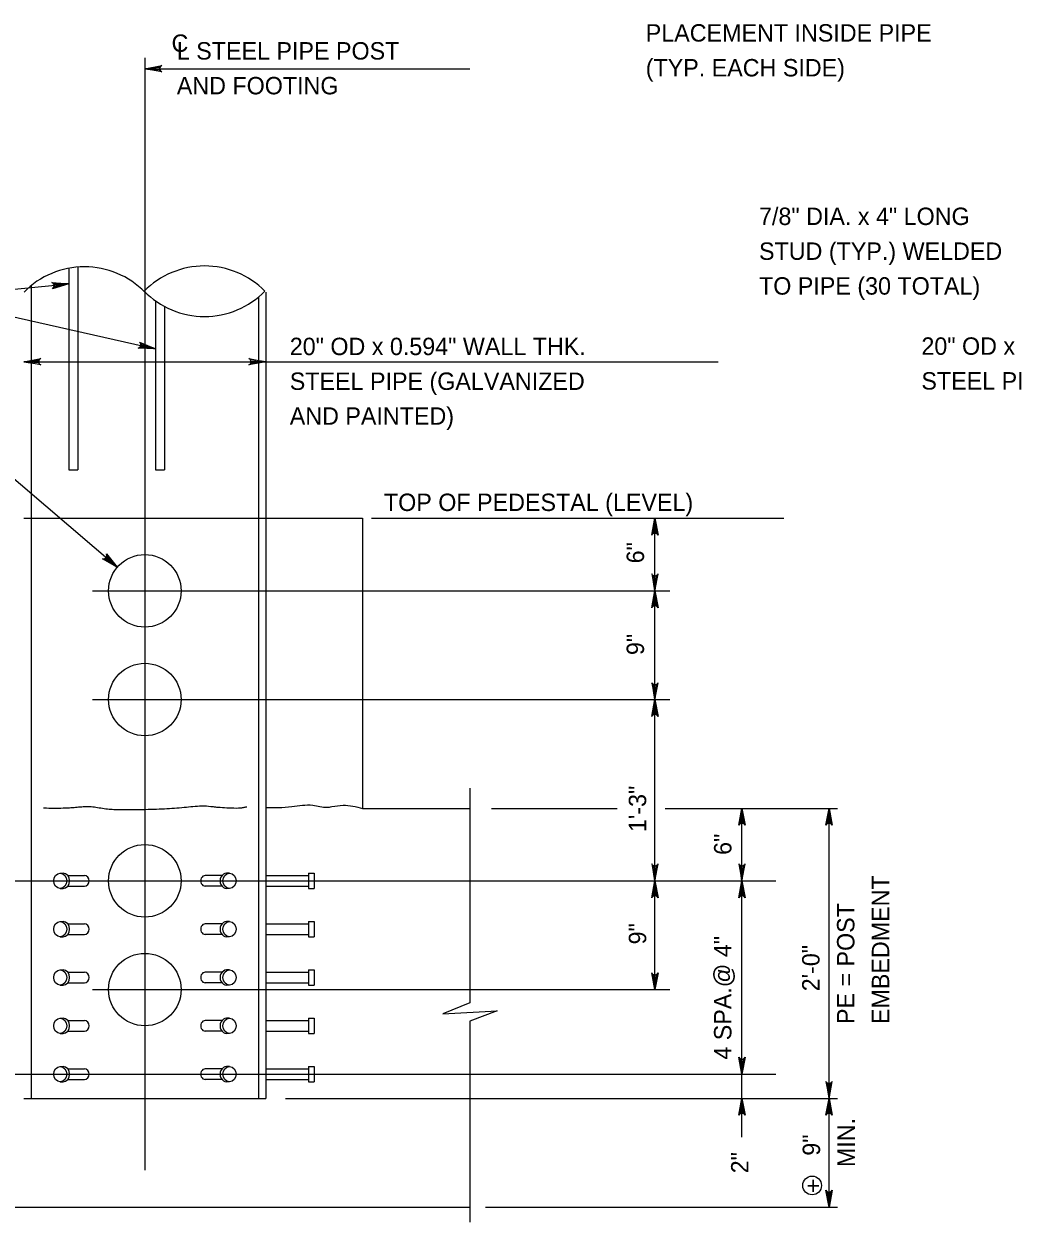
# Model space of a CAD drawing. Extents: x 3475 to 6558, y -3780 to 1166.
# Drawn here: x 5033.3 to 5207.8, y -2741.6 to -2530.1 of the extents above; entities that cross this region are included whole.
import ezdxf

# ---------------------------------------------------------------- set-up
doc = ezdxf.new("R2010")
doc.units = 0
doc.layers.add('1', color=7, linetype='Continuous')

msp = doc.modelspace()

# ---------------------------------------------------------------- linework, layer by layer
at = {"layer": '1'}
for p, q in [((5054.66, -2536.12), (5054.66, -2732.49)), ((5054.66, -2538.02), (5112.03, -2538.02)), ((5041.25, -2573.24), (5041.25, -2608.86)), ((5042.85, -2573.03), (5042.85, -2608.86)), ((5016.45, -2578.46), (5041.25, -2576)), ((5034.6, -2576.3), (5034.6, -2719.79)), ((5076, -2577.45), (5076, -2719.79)), ((5016.45, -2578.46), (5056.51, -2587.47)), ((5056.51, -2578.99), (5056.51, -2608.86)), ((5058.11, -2579.98), (5058.11, -2608.86)), ((5074.73, -2578.33), (5074.73, -2719.79)), ((5033.33, -2589.76), (5155.84, -2589.76)), ((5049.8, -2626.04), (5027.77, -2607.24)), ((5041.25, -2608.86), (5042.85, -2608.86)), ((5056.51, -2608.86), (5058.11, -2608.86)), ((5033.33, -2617.39), (5076, -2617.39)), ((5076, -2617.39), (5093.07, -2617.39)), ((5093.07, -2617.39), (5093.07, -2668.59)), ((5094.67, -2617.39), (5167.43, -2617.39)), ((5144.66, -2700.59), (5144.66, -2617.39)), ((5045.43, -2630.19), (5147.28, -2630.19)), ((5045.43, -2649.39), (5147.28, -2649.39)), ((5112.02, -2665.05), (5112.02, -2702.94)), ((5093.07, -2668.59), (5112.02, -2668.59)), ((5115.83, -2668.59), (5137.99, -2668.59)), ((5146.44, -2668.59), (5176.86, -2668.59)), ((5160.02, -2726.62), (5160.02, -2668.59)), ((5175.38, -2738.99), (5175.38, -2668.59)), ((5021.89, -2681.39), (5166, -2681.39)), ((5039.73, -2680.06), (5040.24, -2680.06)), ((5041.07, -2680.46), (5044, -2680.46)), ((5068.26, -2680.46), (5065.33, -2680.46)), ((5069.6, -2680.06), (5069.09, -2680.06)), ((5076, -2680.46), (5083.51, -2680.46)), ((5083.51, -2680.06), (5083.51, -2682.72)), ((5083.51, -2680.06), (5084.53, -2680.06)), ((5084.53, -2680.06), (5084.53, -2682.72)), ((5039.73, -2682.72), (5040.24, -2682.72)), ((5041.07, -2682.32), (5044, -2682.32)), ((5068.26, -2682.32), (5065.33, -2682.32)), ((5069.6, -2682.72), (5069.09, -2682.72)), ((5076, -2682.32), (5083.51, -2682.32)), ((5083.51, -2682.72), (5084.53, -2682.72)), ((5039.73, -2688.59), (5040.24, -2688.59)), ((5041.07, -2688.99), (5044, -2688.99)), ((5068.26, -2688.99), (5065.33, -2688.99)), ((5069.6, -2688.59), (5069.09, -2688.59)), ((5076, -2688.99), (5083.51, -2688.99)), ((5083.51, -2688.59), (5083.51, -2691.26)), ((5083.51, -2688.59), (5084.53, -2688.59)), ((5084.53, -2688.59), (5084.53, -2691.26)), ((5039.73, -2691.26), (5040.24, -2691.26)), ((5041.07, -2690.86), (5044, -2690.86)), ((5068.26, -2690.86), (5065.33, -2690.86)), ((5069.6, -2691.26), (5069.09, -2691.26)), ((5076, -2690.86), (5083.51, -2690.86)), ((5083.51, -2691.26), (5084.53, -2691.26)), ((5039.73, -2697.12), (5040.24, -2697.12)), ((5041.07, -2697.52), (5044, -2697.52)), ((5068.26, -2697.52), (5065.33, -2697.52)), ((5069.6, -2697.12), (5069.09, -2697.12)), ((5076, -2697.52), (5083.51, -2697.52)), ((5083.51, -2697.12), (5083.51, -2699.79)), ((5083.51, -2697.12), (5084.53, -2697.12)), ((5084.53, -2697.12), (5084.53, -2699.79)), ((5039.73, -2699.79), (5040.24, -2699.79)), ((5041.07, -2699.39), (5044, -2699.39)), ((5045.43, -2700.59), (5147.28, -2700.59)), ((5068.26, -2699.39), (5065.33, -2699.39)), ((5069.6, -2699.79), (5069.09, -2699.79)), ((5076, -2699.39), (5083.51, -2699.39)), ((5083.51, -2699.79), (5084.53, -2699.79)), ((5039.73, -2705.65), (5040.24, -2705.65)), ((5041.07, -2706.05), (5044, -2706.05)), ((5068.26, -2706.05), (5065.33, -2706.05)), ((5069.6, -2705.65), (5069.09, -2705.65)), ((5076, -2706.05), (5083.51, -2706.05)), ((5083.51, -2705.65), (5083.51, -2708.32)), ((5083.51, -2705.65), (5084.53, -2705.65)), ((5084.53, -2705.65), (5084.53, -2708.32)), ((5112.02, -2706.14), (5112.02, -2741.63)), ((5039.73, -2708.32), (5040.24, -2708.32)), ((5041.07, -2707.92), (5044, -2707.92)), ((5068.26, -2707.92), (5065.33, -2707.92)), ((5069.6, -2708.32), (5069.09, -2708.32)), ((5076, -2707.92), (5083.51, -2707.92)), ((5083.51, -2708.32), (5084.53, -2708.32)), ((5021.89, -2715.52), (5166, -2715.52)), ((5039.73, -2714.19), (5040.24, -2714.19)), ((5041.07, -2714.59), (5044, -2714.59)), ((5068.26, -2714.59), (5065.33, -2714.59)), ((5069.6, -2714.19), (5069.09, -2714.19)), ((5076, -2714.59), (5083.51, -2714.59)), ((5083.51, -2714.19), (5083.51, -2716.85)), ((5083.51, -2714.19), (5084.53, -2714.19)), ((5084.53, -2714.19), (5084.53, -2716.85)), ((5039.73, -2716.85), (5040.24, -2716.85)), ((5041.07, -2716.46), (5044, -2716.46)), ((5068.26, -2716.46), (5065.33, -2716.46)), ((5069.6, -2716.85), (5069.09, -2716.85)), ((5076, -2716.46), (5083.51, -2716.46)), ((5083.51, -2716.85), (5084.53, -2716.85)), ((5033.33, -2719.79), (5076, -2719.79)), ((5079.49, -2719.79), (5176.86, -2719.79)), ((4998.1, -2738.99), (5112.02, -2738.99)), ((5114.78, -2738.99), (5176.86, -2738.99))]:
    msp.add_line(p, q, dxfattribs=at)
for points in [[(5054.66, -2538.02), (5057.65, -2537.46), (5057.42, -2537.62), (5057.3, -2537.82), (5057.26, -2538.02), (5057.3, -2538.22), (5057.42, -2538.42), (5057.65, -2538.58), (5054.66, -2538.02), (5057.42, -2538.42), (5057.3, -2538.22), (5054.66, -2538.02), (5057.26, -2538.02), (5057.3, -2537.82), (5054.66, -2538.02), (5057.42, -2537.62)], [(5041.25, -2576), (5038.34, -2576.85), (5038.55, -2576.67), (5038.65, -2576.46), (5038.67, -2576.25), (5038.61, -2576.06), (5038.47, -2575.87), (5038.23, -2575.74), (5041.25, -2576), (5038.47, -2575.87), (5038.61, -2576.06), (5041.25, -2576), (5038.67, -2576.25), (5038.65, -2576.46), (5041.25, -2576), (5038.55, -2576.67)], [(5056.51, -2587.47), (5053.48, -2587.36), (5053.73, -2587.25), (5053.89, -2587.08), (5053.97, -2586.9), (5053.98, -2586.69), (5053.91, -2586.47), (5053.72, -2586.27), (5056.51, -2587.47), (5053.91, -2586.47), (5053.98, -2586.69), (5056.51, -2587.47), (5053.97, -2586.9), (5053.89, -2587.08), (5056.51, -2587.47), (5053.73, -2587.25)], [(5033.33, -2589.76), (5036.31, -2589.2), (5036.08, -2589.36), (5035.97, -2589.56), (5035.93, -2589.76), (5035.97, -2589.96), (5036.08, -2590.16), (5036.31, -2590.32), (5033.33, -2589.76), (5036.08, -2590.16), (5035.97, -2589.96), (5033.33, -2589.76), (5035.93, -2589.76), (5035.97, -2589.56), (5033.33, -2589.76), (5036.08, -2589.36)], [(5076, -2589.76), (5073.01, -2590.32), (5073.24, -2590.16), (5073.36, -2589.96), (5073.4, -2589.76), (5073.36, -2589.56), (5073.24, -2589.36), (5073.01, -2589.2), (5076, -2589.76), (5073.24, -2589.36), (5073.36, -2589.56), (5076, -2589.76), (5073.4, -2589.76), (5073.36, -2589.96), (5076, -2589.76), (5073.24, -2590.16)], [(5144.66, -2617.39), (5145.22, -2620.37), (5145.06, -2620.14), (5144.86, -2620.02), (5144.66, -2619.99), (5144.46, -2620.02), (5144.26, -2620.14), (5144.1, -2620.37), (5144.66, -2617.39), (5144.26, -2620.14), (5144.46, -2620.02), (5144.66, -2617.39), (5144.66, -2619.99), (5144.86, -2620.02), (5144.66, -2617.39), (5145.06, -2620.14)], [(5049.8, -2626.04), (5047.16, -2624.53), (5047.44, -2624.55), (5047.66, -2624.48), (5047.82, -2624.35), (5047.92, -2624.17), (5047.96, -2623.94), (5047.89, -2623.67), (5049.8, -2626.04), (5047.96, -2623.94), (5047.92, -2624.17), (5049.8, -2626.04), (5047.82, -2624.35), (5047.66, -2624.48), (5049.8, -2626.04), (5047.44, -2624.55)], [(5144.66, -2630.19), (5145.22, -2627.21), (5145.06, -2627.44), (5144.86, -2627.56), (5144.66, -2627.59), (5144.46, -2627.56), (5144.26, -2627.44), (5144.1, -2627.21), (5144.66, -2630.19), (5144.26, -2627.44), (5144.46, -2627.56), (5144.66, -2630.19), (5144.66, -2627.59), (5144.86, -2627.56), (5144.66, -2630.19), (5145.06, -2627.44)], [(5144.66, -2630.19), (5145.22, -2633.17), (5145.06, -2632.94), (5144.86, -2632.82), (5144.66, -2632.79), (5144.46, -2632.82), (5144.26, -2632.94), (5144.1, -2633.17), (5144.66, -2630.19), (5144.26, -2632.94), (5144.46, -2632.82), (5144.66, -2630.19), (5144.66, -2632.79), (5144.86, -2632.82), (5144.66, -2630.19), (5145.06, -2632.94)], [(5144.66, -2649.39), (5145.22, -2646.41), (5145.06, -2646.64), (5144.86, -2646.76), (5144.66, -2646.79), (5144.46, -2646.76), (5144.26, -2646.64), (5144.1, -2646.41), (5144.66, -2649.39), (5144.26, -2646.64), (5144.46, -2646.76), (5144.66, -2649.39), (5144.66, -2646.79), (5144.86, -2646.76), (5144.66, -2649.39), (5145.06, -2646.64)], [(5144.66, -2649.39), (5145.22, -2652.37), (5145.06, -2652.14), (5144.86, -2652.02), (5144.66, -2651.99), (5144.46, -2652.02), (5144.26, -2652.14), (5144.1, -2652.37), (5144.66, -2649.39), (5144.26, -2652.14), (5144.46, -2652.02), (5144.66, -2649.39), (5144.66, -2651.99), (5144.86, -2652.02), (5144.66, -2649.39), (5145.06, -2652.14)], [(5160.02, -2668.59), (5160.58, -2671.57), (5160.42, -2671.34), (5160.22, -2671.22), (5160.02, -2671.19), (5159.82, -2671.22), (5159.62, -2671.34), (5159.46, -2671.57), (5160.02, -2668.59), (5159.62, -2671.34), (5159.82, -2671.22), (5160.02, -2668.59), (5160.02, -2671.19), (5160.22, -2671.22), (5160.02, -2668.59), (5160.42, -2671.34)], [(5175.38, -2668.59), (5175.94, -2671.57), (5175.78, -2671.34), (5175.58, -2671.22), (5175.38, -2671.19), (5175.18, -2671.22), (5174.98, -2671.34), (5174.82, -2671.57), (5175.38, -2668.59), (5174.98, -2671.34), (5175.18, -2671.22), (5175.38, -2668.59), (5175.38, -2671.19), (5175.58, -2671.22), (5175.38, -2668.59), (5175.78, -2671.34)], [(5144.66, -2681.39), (5145.22, -2678.41), (5145.06, -2678.64), (5144.86, -2678.76), (5144.66, -2678.79), (5144.46, -2678.76), (5144.26, -2678.64), (5144.1, -2678.41), (5144.66, -2681.39), (5144.26, -2678.64), (5144.46, -2678.76), (5144.66, -2681.39), (5144.66, -2678.79), (5144.86, -2678.76), (5144.66, -2681.39), (5145.06, -2678.64)], [(5160.02, -2681.39), (5160.58, -2678.41), (5160.42, -2678.64), (5160.22, -2678.76), (5160.02, -2678.79), (5159.82, -2678.76), (5159.62, -2678.64), (5159.46, -2678.41), (5160.02, -2681.39), (5159.62, -2678.64), (5159.82, -2678.76), (5160.02, -2681.39), (5160.02, -2678.79), (5160.22, -2678.76), (5160.02, -2681.39), (5160.42, -2678.64)], [(5144.66, -2681.39), (5145.22, -2684.37), (5145.06, -2684.14), (5144.86, -2684.02), (5144.66, -2683.99), (5144.46, -2684.02), (5144.26, -2684.14), (5144.1, -2684.37), (5144.66, -2681.39), (5144.26, -2684.14), (5144.46, -2684.02), (5144.66, -2681.39), (5144.66, -2683.99), (5144.86, -2684.02), (5144.66, -2681.39), (5145.06, -2684.14)], [(5160.02, -2681.39), (5160.58, -2684.37), (5160.42, -2684.14), (5160.22, -2684.02), (5160.02, -2683.99), (5159.82, -2684.02), (5159.62, -2684.14), (5159.46, -2684.37), (5160.02, -2681.39), (5159.62, -2684.14), (5159.82, -2684.02), (5160.02, -2681.39), (5160.02, -2683.99), (5160.22, -2684.02), (5160.02, -2681.39), (5160.42, -2684.14)], [(5144.66, -2700.59), (5144.1, -2697.61), (5144.26, -2697.84), (5144.46, -2697.96), (5144.66, -2697.99), (5144.86, -2697.96), (5145.06, -2697.84), (5145.22, -2697.61), (5144.66, -2700.59), (5145.06, -2697.84), (5144.86, -2697.96), (5144.66, -2700.59), (5144.66, -2697.99), (5144.46, -2697.96), (5144.66, -2700.59), (5144.26, -2697.84)], [(5112.02, -2702.94), (5107.22, -2704.89), (5116.82, -2704.31), (5112.02, -2706.14)], [(5160.02, -2715.52), (5159.46, -2712.54), (5159.62, -2712.77), (5159.82, -2712.89), (5160.02, -2712.92), (5160.22, -2712.89), (5160.42, -2712.77), (5160.58, -2712.54), (5160.02, -2715.52), (5160.42, -2712.77), (5160.22, -2712.89), (5160.02, -2715.52), (5160.02, -2712.92), (5159.82, -2712.89), (5160.02, -2715.52), (5159.62, -2712.77)], [(5175.38, -2719.79), (5175.94, -2716.81), (5175.78, -2717.04), (5175.58, -2717.15), (5175.38, -2717.19), (5175.18, -2717.15), (5174.98, -2717.04), (5174.82, -2716.81), (5175.38, -2719.79), (5174.98, -2717.04), (5175.18, -2717.15), (5175.38, -2719.79), (5175.38, -2717.19), (5175.58, -2717.15), (5175.38, -2719.79), (5175.78, -2717.04)], [(5160.02, -2719.79), (5160.58, -2722.77), (5160.42, -2722.54), (5160.22, -2722.42), (5160.02, -2722.39), (5159.82, -2722.42), (5159.62, -2722.54), (5159.46, -2722.77), (5160.02, -2719.79), (5159.62, -2722.54), (5159.82, -2722.42), (5160.02, -2719.79), (5160.02, -2722.39), (5160.22, -2722.42), (5160.02, -2719.79), (5160.42, -2722.54)], [(5175.38, -2719.79), (5175.94, -2722.77), (5175.78, -2722.54), (5175.58, -2722.42), (5175.38, -2722.39), (5175.18, -2722.42), (5174.98, -2722.54), (5174.82, -2722.77), (5175.38, -2719.79), (5174.98, -2722.54), (5175.18, -2722.42), (5175.38, -2719.79), (5175.38, -2722.39), (5175.58, -2722.42), (5175.38, -2719.79), (5175.78, -2722.54)], [(5175.38, -2738.99), (5174.82, -2736.01), (5174.98, -2736.24), (5175.18, -2736.36), (5175.38, -2736.39), (5175.58, -2736.36), (5175.78, -2736.24), (5175.94, -2736.01), (5175.38, -2738.99), (5175.78, -2736.24), (5175.58, -2736.36), (5175.38, -2738.99), (5175.38, -2736.39), (5175.18, -2736.36), (5175.38, -2738.99), (5174.98, -2736.24)]]:
    msp.add_lwpolyline(points, dxfattribs=at)
for centre, radius in [((5054.66, -2630.19), 6.4), ((5054.66, -2649.39), 6.4), ((5054.66, -2681.39), 6.4), ((5054.66, -2700.59), 6.4), ((5172.4, -2735.17), 1.65)]:
    msp.add_circle(centre, radius, dxfattribs=at)
for centre, start, end in [((5044, -2587.97), 44.6166, 135.3834), ((5065.19, -2587.82), 44.6166, 135.3834), ((5065.19, -2566.78), 224.6166, 315.3834)]:
    msp.add_arc(centre, 14.98, start, end, dxfattribs=at)
for centre in [(5039.73, -2681.39), (5069.6, -2681.39), (5039.73, -2689.92), (5069.6, -2689.92), (5039.73, -2698.46), (5069.6, -2698.46), (5039.73, -2706.99), (5069.6, -2706.99), (5039.73, -2715.52), (5069.6, -2715.52)]:
    msp.add_ellipse(centre, major_axis=(0, 1.33), ratio=0.865643, dxfattribs=at)
for centre, major_axis, ratio, start_param, end_param in [((5040.24, -2681.39), (0, 1.33), 0.865643, 3.141593, 6.283185), ((5044, -2681.39), (0, 0.934), 0.876712, 3.141593, 6.283185), ((5065.33, -2681.39), (0, 0.934), 0.876712, 0, 3.141593), ((5069.09, -2681.39), (0, 1.33), 0.865643, 0, 3.141593), ((5040.24, -2689.92), (0, 1.33), 0.865643, 3.141593, 6.283185), ((5044, -2689.92), (0, 0.934), 0.876712, 3.141593, 6.283185), ((5065.33, -2689.92), (0, 0.934), 0.876712, 0, 3.141593), ((5069.09, -2689.92), (0, 1.33), 0.865643, 0, 3.141593), ((5040.24, -2698.46), (0, 1.33), 0.865643, 3.141593, 6.283185), ((5044, -2698.46), (0, 0.934), 0.876712, 3.141593, 6.283185), ((5065.33, -2698.46), (0, 0.934), 0.876712, 0, 3.141593), ((5069.09, -2698.46), (0, 1.33), 0.865643, 0, 3.141593), ((5040.24, -2706.99), (0, 1.33), 0.865643, 3.141593, 6.283185), ((5044, -2706.99), (0, 0.934), 0.876712, 3.141593, 6.283185), ((5065.33, -2706.99), (0, 0.934), 0.876712, 0, 3.141593), ((5069.09, -2706.99), (0, 1.33), 0.865643, 0, 3.141593), ((5040.24, -2715.52), (0, 1.33), 0.865643, 3.141593, 6.283185), ((5044, -2715.52), (0, 0.934), 0.876712, 3.141593, 6.283185), ((5065.33, -2715.52), (0, 0.934), 0.876712, 0, 3.141593), ((5069.09, -2715.52), (0, 1.33), 0.865643, 0, 3.141593)]:
    msp.add_ellipse(centre, major_axis=major_axis, ratio=ratio, start_param=start_param, end_param=end_param, dxfattribs=at)
for points in [[(5036.76, -2668.53), (5036.91, -2668.53), (5040.26, -2668.53), (5041.35, -2668.49), (5042.44, -2668.4), (5043.52, -2668.31), (5044.6, -2668.27), (5045.75, -2668.35), (5046.9, -2668.52), (5048.05, -2668.69), (5049.2, -2668.78), (5050.47, -2668.8), (5051.74, -2668.81), (5054.28, -2668.78), (5058.13, -2668.66), (5061.6, -2668.41), (5064.7, -2668.16), (5066.32, -2668.24), (5067.12, -2668.34), (5067.93, -2668.41), (5069.54, -2668.49), (5071.16, -2668.53), (5071.76, -2668.49), (5072.35, -2668.38), (5072.65, -2668.32)], [(5075.95, -2668.45), (5080.58, -2668.29), (5084.31, -2668.04), (5086.79, -2668.41), (5087.66, -2668.29), (5089.64, -2668.04), (5093.07, -2668.59)]]:
    msp.add_spline(points, degree=3, dxfattribs=at)

# ---------------------------------------------------------------- texts
for s, height, p in [('PLACEMENT INSIDE PIPE', 3.072, (5143.04, -2533.23)), ('C', 3.07, (5059.37, -2535.04)), ('L STEEL PIPE POST', 3.072, (5060.3, -2536.4)), ('(TYP. EACH SIDE)', 3.072, (5143.04, -2539.38)), ('AND FOOTING', 3.072, (5060.3, -2542.54)), ('7/8" DIA. x 4" LONG', 3.072, (5163.03, -2565.61)), ('STUD (TYP.) WELDED', 3.072, (5163.03, -2571.76)), ('TO PIPE (30 TOTAL)', 3.072, (5163.03, -2577.9)), ('20" OD x 0.594" WALL THK.', 3.072, (5080.23, -2588.58)), ('20" OD x 0.594" THK.', 3.072, (5191.68, -2588.52)), ('STEEL PIPE (GALVANIZED', 3.072, (5080.23, -2594.72)), ('STEEL PIPE', 3.072, (5191.68, -2594.66)), ('AND PAINTED)', 3.072, (5080.23, -2600.87)), ('TOP OF PEDESTAL (LEVEL)', 3.072, (5096.85, -2616.1)), ('+', 3.07, (5171.4, -2736.71))]:
    msp.add_text(s, height=height, dxfattribs=at).set_placement(p)
for s, p in [('6"', (5142.74, -2625.34)), ('9"', (5142.74, -2641.53)), ('1\'-3"', (5143.12, -2672.78)), ('6"', (5158.16, -2676.81)), ('EMBEDMENT', (5186, -2706.67)), ('PE = POST', (5179.86, -2706.67)), ('9"', (5143.12, -2692.61)), ('4 SPA.@ 4"', (5158.16, -2712.96)), ('2\'-0"', (5173.71, -2700.89)), ('MIN.', (5179.94, -2731.92)), ('9"', (5173.8, -2729.91)), ('2"', (5161.17, -2733.02))]:
    msp.add_text(s, height=3.072, rotation=90, dxfattribs=at).set_placement(p)

doc.saveas('drawing.dxf')
